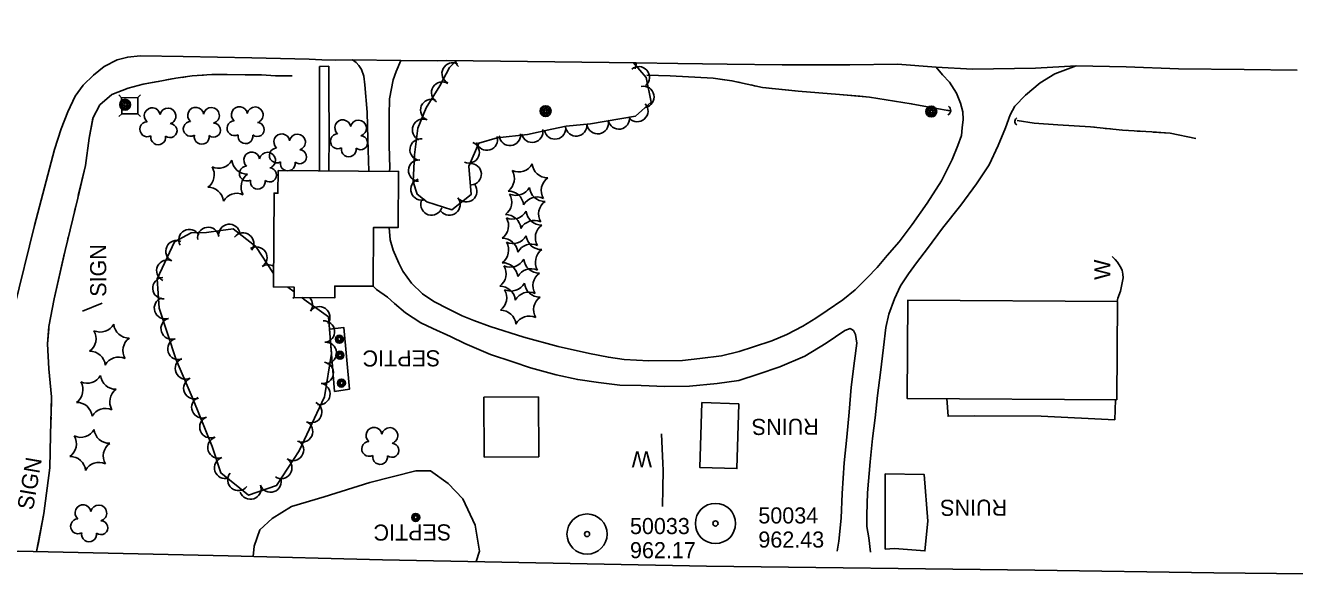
# Model space of a CAD drawing. Extents: x 353423 to 364002, y 127000 to 201942.
# Drawn here: x 357285.8 to 357759, y 132072.1 to 132278.7 of the extents above; entities that cross this region are included whole.
import ezdxf

# ---------------------------------------------------------------- set-up
doc = ezdxf.new("R2010")
doc.units = 0
for name, color, linetype in [('E_DTM_SlopeBottom', 7, 'Continuous'), ('E_DTM_SlopeTop', 7, 'Continuous'), ('E_FEN_Generic', 7, 'Continuous'), ('E_LAND_BrushLine', 7, 'Continuous'), ('E_MISCPROP', 7, 'Continuous'), ('E_RDWY_AsphConc', 7, 'Continuous'), ('E_RDWY_Gravel', 7, 'Continuous'), ('E_SGN', 7, 'Continuous'), ('E_STRUCT_WingWall', 7, 'Continuous'), ('E_UTL_ETransformer', 7, 'Continuous'), ('E_WTR_FlowLine', 7, 'Continuous')]:
    doc.layers.add(name, color=color, linetype=linetype)

msp = doc.modelspace()

# ---------------------------------------------------------------- linework, layer by layer
at = {"layer": 'E_DTM_SlopeBottom'}
for points in [[(357690.95, 132192.57), (357692.05, 132191.5), (357693.02, 132190.43), (357693.94, 132188.89), (357694.66, 132187.52), (357694.98, 132185.95), (357695.06, 132184.59), (357694.53, 132182.12), (357694.09, 132179.7), (357693.14, 132177.03), (357692.87, 132175.75)], [(357522.97, 132126.38), (357523.4, 132115.36), (357523.51, 132112.93), (357523.42, 132106), (357523.37, 132099.4)]]:
    msp.add_lwpolyline(points, dxfattribs=at)
for centre, major_axis, ratio, start_param, end_param in [((357628.43, 132247.07), (2.36, -0.14), 0.856808, 5.356084, 7.210314), ((357656.56, 132242.95), (-1.87, 0.06), 0.877103, 5.356056, 7.210287)]:
    msp.add_ellipse(centre, major_axis=major_axis, ratio=ratio, start_param=start_param, end_param=end_param, dxfattribs=at)
at = {"layer": 'E_DTM_SlopeTop'}
msp.add_line((357442.63, 132265.63), (357513.5, 132264.77), dxfattribs=at)
for points in [[(357281.62, 132173.31), (357289.19, 132204.1), (357296.66, 132232.51), (357299.1, 132240.19), (357301.57, 132246.56), (357304.37, 132252.32), (357307.29, 132256.47), (357311.1, 132260.23), (357315.08, 132263.43), (357319.99, 132265.91), (357323.91, 132266.95), (357328.55, 132267.42), (357344.63, 132267.14), (357370.15, 132266.62), (357391.63, 132266.09), (357396.31, 132265.85), (357401.5, 132265.81), (357407.67, 132265.9), (357425.79, 132265.6), (357439.48, 132265.55), (357442.63, 132265.63)], [(357513.5, 132264.77), (357528.98, 132264.5)], [(357528.98, 132264.5), (357547.4, 132264.24), (357567.9, 132264.06), (357593.17, 132264.01), (357610.99, 132264.23), (357625.32, 132263.19), (357638.93, 132262.42), (357662.45, 132262.76), (357677.52, 132263.64), (357696.19, 132263.3), (357715.67, 132262.56), (357740.17, 132262.27), (357759.91, 132262.09)]]:
    msp.add_lwpolyline(points, dxfattribs=at)
at = {"layer": 'E_FEN_Generic'}
for points in [[(357446.38, 132265.58), (357443.86, 132263.02), (357440.33, 132256.24), (357435.16, 132248.02), (357432.05, 132240.47), (357430.79, 132230.52), (357430.29, 132220.4), (357431.88, 132215.8), (357435.43, 132212.97), (357444.77, 132210.01), (357451.96, 132215.66), (357451.09, 132226.3), (357454.81, 132234.87), (357461.63, 132236.86), (357472.96, 132238.06), (357482.07, 132240.04), (357487.44, 132241.11), (357496.47, 132242.06), (357513.24, 132244.84), (357519.07, 132250.16), (357517.26, 132259.36), (357512.53, 132264.78)], [(357378.27, 132186.21), (357371.68, 132196.35), (357363.22, 132202.88), (357358.62, 132202.31), (357353.34, 132201.5), (357347.55, 132201.45), (357341.4, 132198.01), (357334.92, 132184.18), (357335.61, 132173.29), (357341.95, 132154.02), (357348.31, 132139.26), (357355.42, 132121.77), (357358.67, 132111.87), (357368.91, 132103.55), (357379.4, 132107.22), (357387.82, 132120.09), (357397.32, 132140.28), (357399.9, 132156.34), (357398.72, 132170.04), (357389.75, 132176.49), (357388.78, 132177.22)], [(357385.96, 132179.38), (357383.6, 132181.17)]]:
    msp.add_lwpolyline(points, dxfattribs=at)
for centre, radius, start, end in [((357449.99, 132266.28), 4, 189.912, 225.5651), ((357445.08, 132260.82), 4, 62.4742, 242.4589), ((357514.47, 132259.37), 4, 311.1411, 131.1258), ((357509.44, 132264.23), 4, 335.5829, 7.8202), ((357441.18, 132253.65), 4, 57.8702, 237.8549), ((357516.18, 132252.08), 4, 281.1232, 101.1079), ((357437.09, 132247.19), 4, 67.5863, 247.571), ((357333.06, 132245.05), 2.97, 8.5989, 229.8328), ((357338.91, 132244.95), 2.97, 286.2497, 169.223), ((357349.27, 132245.23), 2.97, 8.5989, 229.8328), ((357355.12, 132245.14), 2.97, 286.2497, 169.223), ((357365.56, 132245.46), 2.97, 8.5989, 229.8328), ((357371.42, 132245.36), 2.97, 286.2497, 169.223), ((357513.92, 132246.81), 4, 222.4236, 42.4082), ((357331.22, 132240), 2.78, 91.5698, 299.3428), ((357339.69, 132239.49), 2.61, 230.955, 88.8876), ((357347.43, 132240.18), 2.78, 91.5698, 299.3428), ((357355.9, 132239.67), 2.61, 230.955, 88.8876), ((357363.72, 132240.41), 2.78, 91.5698, 299.3428), ((357372.2, 132239.9), 2.61, 230.955, 88.8876), ((357404.11, 132240.55), 2.97, 8.5989, 229.8328), ((357409.96, 132240.46), 2.97, 286.2497, 169.223), ((357434.04, 132239.8), 4, 67.5863, 247.571), ((357491.13, 132241.44), 4, 186.0682, 6.0529), ((357499.14, 132242.29), 4, 189.4015, 9.3862), ((357507.04, 132244.02), 4, 189.4015, 9.3862), ((357335.3, 132237.01), 2.78, 168.2468, 9.2579), ((357351.51, 132237.2), 2.78, 168.2468, 9.2579), ((357367.81, 132237.42), 2.78, 168.2468, 9.2579), ((357381.36, 132235.31), 2.97, 8.5989, 229.8328), ((357387.21, 132235.22), 2.97, 286.2497, 169.223), ((357402.27, 132235.51), 2.78, 91.5698, 299.3428), ((357410.75, 132234.99), 2.61, 230.955, 88.8876), ((357457.84, 132236.14), 4, 196.3086, 16.2933), ((357466.45, 132237.92), 4, 186.0441, 6.0288), ((357474.75, 132239.07), 4, 192.2515, 12.2362), ((357483.24, 132240.31), 4, 191.2687, 11.2533), ((357379.52, 132230.26), 2.78, 91.5698, 299.3428), ((357387.99, 132229.75), 2.61, 230.955, 88.8876), ((357406.35, 132232.52), 2.78, 168.2468, 9.2579), ((357433.14, 132232.41), 4, 82.7859, 262.7706), ((357451.03, 132231.42), 4, 246.5478, 66.5325), ((357357.73, 132231.19), 5.72, 245.3866, 331.1515), ((357368.44, 132228.97), 5.72, 185.3866, 271.1515), ((357370.17, 132228.54), 2.97, 8.5989, 229.8328), ((357376.02, 132228.44), 2.97, 286.2497, 169.223), ((357383.6, 132227.27), 2.78, 168.2468, 9.2579), ((357432.59, 132224.59), 4, 87.2034, 267.1881), ((357451.78, 132223.23), 4, 274.6384, 94.6231), ((357350.45, 132223.03), 5.72, 305.3866, 31.1515), ((357368.32, 132223.49), 2.78, 91.5698, 299.3428), ((357371.88, 132218.58), 5.72, 125.3866, 211.1515), ((357376.8, 132222.98), 2.61, 230.955, 88.8876), ((357462.4, 132221.65), 5.72, 305.3866, 31.1515), ((357469.69, 132229.82), 5.72, 245.3866, 331.1515), ((357480.4, 132227.6), 5.72, 185.3866, 271.1515), ((357353.88, 132212.64), 5.72, 5.3866, 91.1515), ((357372.41, 132220.5), 2.78, 168.2468, 9.2579), ((357433.48, 132217.58), 4, 108.9939, 288.9786), ((357450.15, 132216.9), 4, 218.1859, 38.1706), ((357468.69, 132221.06), 5.72, 245.3866, 331.1515), ((357479.4, 132218.84), 5.72, 185.3866, 271.1515), ((357483.83, 132217.21), 5.72, 125.3866, 211.1515), ((357364.59, 132210.41), 5.72, 65.3866, 151.1515), ((357437.2, 132211.97), 4, 162.4335, 342.4181), ((357443.86, 132211.96), 4, 218.1859, 38.1706), ((357461.41, 132212.9), 5.72, 305.3866, 31.1515), ((357465.83, 132211.26), 5.72, 5.3866, 91.1515), ((357476.55, 132209.04), 5.72, 65.3866, 151.1515), ((357482.83, 132208.45), 5.72, 125.3866, 211.1515), ((357464.84, 132202.51), 5.72, 5.3866, 91.1515), ((357467.48, 132212.22), 5.72, 245.3866, 331.1515), ((357478.19, 132210), 5.72, 185.3866, 271.1515), ((357353.95, 132199.47), 4, 8.7717, 188.7564), ((357361.8, 132200.59), 4, 6.9954, 186.9801), ((357460.2, 132204.06), 5.72, 305.3866, 31.1515), ((357475.55, 132200.28), 5.72, 65.3866, 151.1515), ((357481.62, 132199.61), 5.72, 125.3866, 211.1515), ((357346.9, 132198.69), 4, 29.2685, 209.2531), ((357366.94, 132197.36), 4, 322.3745, 142.3592), ((357463.63, 132193.67), 5.72, 5.3866, 91.1515), ((357467.5, 132203.08), 5.72, 245.3866, 331.1515), ((357478.21, 132200.86), 5.72, 185.3866, 271.1515), ((357342.08, 132194.53), 4, 64.9011, 244.8858), ((357371.9, 132192.16), 4, 303.0172, 123.0019), ((357460.22, 132194.91), 5.72, 305.3866, 31.1515), ((357474.34, 132191.44), 5.72, 65.3866, 151.1515), ((357481.64, 132190.46), 5.72, 125.3866, 211.1515), ((357338.69, 132187.28), 4, 64.9011, 244.8858), ((357376.26, 132185.46), 4, 59.5606, 123.0019), ((357463.65, 132184.52), 5.72, 5.3866, 91.1515), ((357466.59, 132194.32), 5.72, 245.3866, 331.1515), ((357477.3, 132192.1), 5.72, 185.3866, 271.1515), ((357337.24, 132180.73), 4, 93.6313, 273.616), ((357459.31, 132186.16), 5.72, 305.3866, 31.1515), ((357474.36, 132182.3), 5.72, 65.3866, 151.1515), ((357480.73, 132181.71), 5.72, 125.3866, 211.1515), ((357462.74, 132175.77), 5.72, 5.3866, 91.1515), ((357459.54, 132177.22), 5.72, 305.3866, 31.1515), ((357466.83, 132185.39), 5.72, 245.3866, 331.1515), ((357477.54, 132183.16), 5.72, 185.3866, 271.1515), ((357337.82, 132173.3), 4, 108.1963, 288.181), ((357388.83, 132174.57), 4, 136.1872, 144.3128), ((357382.42, 132179.44), 4, 322.6638, 331.942), ((357388.83, 132174.57), 4, 324.3282, 41.2511), ((357473.45, 132173.54), 5.72, 65.3866, 151.1515), ((357480.97, 132172.77), 5.72, 125.3866, 211.1515), ((357395.33, 132169.9), 4, 324.3282, 144.3128), ((357462.97, 132166.83), 5.72, 5.3866, 91.1515), ((357473.68, 132164.61), 5.72, 65.3866, 151.1515), ((357313.69, 132170.1), 5.72, 245.3866, 331.1515), ((357324.4, 132167.88), 5.72, 185.3866, 271.1515), ((357340.31, 132165.7), 4, 108.1963, 288.181), ((357397.09, 132164.55), 4, 274.9321, 94.9168), ((357306.41, 132161.94), 5.72, 305.3866, 31.1515), ((357327.83, 132157.49), 5.72, 125.3866, 211.1515), ((357342.81, 132158.1), 4, 108.1963, 288.181), ((357309.84, 132151.55), 5.72, 5.3866, 91.1515), ((357397.78, 132156.58), 4, 274.9321, 94.9168), ((357320.55, 132149.32), 5.72, 65.3866, 151.1515), ((357345.61, 132150.81), 4, 113.3255, 293.3102), ((357396.63, 132149.19), 4, 260.886, 80.8707), ((357308.79, 132151), 5.72, 245.3866, 331.1515), ((357319.5, 132148.77), 5.72, 185.3866, 271.1515), ((357348.77, 132143.47), 4, 113.3255, 293.3102), ((357301.51, 132142.83), 5.72, 305.3866, 31.1515), ((357322.94, 132138.38), 5.72, 125.3866, 211.1515), ((357395.36, 132141.3), 4, 260.886, 80.8707), ((357304.94, 132132.44), 5.72, 5.3866, 91.1515), ((357351.75, 132136.34), 4, 112.1299, 292.1146), ((357392.32, 132134.56), 4, 244.8037, 64.7884), ((357315.65, 132130.22), 5.72, 65.3866, 151.1515), ((357354.77, 132128.93), 4, 112.1299, 292.1146), ((357306.36, 132130.85), 5.72, 245.3866, 331.1515), ((357317.07, 132128.63), 5.72, 185.3866, 271.1515), ((357388.91, 132127.32), 4, 244.8037, 64.7884), ((357415.78, 132125.87), 2.97, 8.5989, 229.8328), ((357421.63, 132125.78), 2.97, 286.2497, 169.223), ((357299.07, 132122.68), 5.72, 305.3866, 31.1515), ((357357.76, 132121.36), 4, 108.1924, 288.177), ((357385.53, 132120.41), 4, 236.798, 56.7827), ((357413.94, 132120.82), 2.78, 91.5698, 299.3428), ((357320.5, 132118.23), 5.72, 125.3866, 211.1515), ((357418.02, 132117.84), 2.78, 168.2468, 9.2579), ((357422.41, 132120.31), 2.61, 230.955, 88.8876), ((357302.5, 132112.29), 5.72, 5.3866, 91.1515), ((357313.21, 132110.07), 5.72, 65.3866, 151.1515), ((357360.25, 132113.76), 4, 108.1924, 288.177), ((357381.15, 132113.72), 4, 236.798, 56.7827), ((357365.19, 132109.27), 4, 140.8919, 320.8765), ((357377.19, 132108.67), 4, 199.2927, 19.2774), ((357369.64, 132106.02), 4, 199.2927, 19.2774), ((357307.26, 132097.01), 2.97, 8.5989, 229.8328), ((357313.11, 132096.91), 2.97, 286.2497, 169.223), ((357305.41, 132091.96), 2.78, 91.5698, 299.3428), ((357313.89, 132091.45), 2.61, 230.955, 88.8876), ((357309.5, 132088.97), 2.78, 168.2468, 9.2579)]:
    msp.add_arc(centre, radius, start, end, dxfattribs=at)
at = {"layer": 'E_LAND_BrushLine'}
msp.add_lwpolyline([(357307.02, 132172.16), (357314.4, 132175.22)], dxfattribs=at)
for centre, radius in [((357322.94, 132249.15), 2.02), ((357322.94, 132249.16), 1.52), ((357322.95, 132249.12), 1.01), ((357322.95, 132249.13), 0.502), ((357479.73, 132246.78), 2.02), ((357479.72, 132246.8), 1.52), ((357479.73, 132246.76), 1.01), ((357479.73, 132246.77), 0.502), ((357623.55, 132246.63), 2.02), ((357623.55, 132246.65), 1.52), ((357623.55, 132246.61), 1.01), ((357623.56, 132246.62), 0.502)]:
    msp.add_circle(centre, radius, dxfattribs=at)
at = {"layer": 'E_MISCPROP'}
for points in [[(357413.8, 132224.35), (357413.42, 132236.33), (357413.19, 132246.33), (357412.36, 132256.55), (357411.96, 132259.83), (357411.09, 132262.34), (357410.08, 132263.75), (357409.1, 132264.87), (357407.67, 132265.9)], [(357425.79, 132265.6), (357423.97, 132261.57), (357422.84, 132258.39), (357421.56, 132251.34), (357421.39, 132245.17), (357421.4, 132233.94), (357421.59, 132225.68), (357421.55, 132224.3)], [(357398.96, 132224.46), (357398.98, 132238.16), (357398.96, 132254.42), (357398.9, 132263.5), (357395.4, 132263.47)], [(357395.46, 132224.48), (357395.48, 132238.16), (357395.46, 132254.41), (357395.4, 132263.47)], [(357421.34, 132203.37), (357421.79, 132198.84), (357422.87, 132194.88), (357424.96, 132190.1), (357426.52, 132187.07), (357429.76, 132182.66), (357433.86, 132178.68), (357438.09, 132175.84), (357443.65, 132172.87), (357448.56, 132170.45), (357453.02, 132168.72), (357459.04, 132166.46), (357471.61, 132162.46), (357484.43, 132159.02), (357496.11, 132156.42), (357503.16, 132155.01), (357508.98, 132154.21), (357518.21, 132153.72), (357530.76, 132153.84), (357537.27, 132154.48), (357545.32, 132155.57), (357551.93, 132157.1), (357557.26, 132158.89), (357564.04, 132161.1), (357569.62, 132163.53), (357575.64, 132166.59), (357580.51, 132169.62), (357584.7, 132172.4), (357590.6, 132176.36), (357595.18, 132180.11), (357599.63, 132184.67), (357603.4, 132188.52), (357607.09, 132192.92), (357611.51, 132198.08), (357616.36, 132204.51), (357621.99, 132212.51), (357627.32, 132220.81), (357631.33, 132228.69), (357633.41, 132234), (357634.76, 132237.65), (357635.08, 132240.54), (357635.48, 132243.68), (357635.33, 132246.53), (357634.46, 132249.73), (357632.91, 132253.48), (357630.3, 132257.58), (357627.77, 132260.33), (357625.32, 132263.19)], [(357677.52, 132263.64), (357669.63, 132260.71), (357664.16, 132257.31), (357658.68, 132252.71), (357654.74, 132248.57), (357652.93, 132245.35), (357651.16, 132240.55), (357648.51, 132233.98), (357645.06, 132226.73), (357640.37, 132219.61), (357634.58, 132211.74), (357627.75, 132203.11), (357622.09, 132195.54), (357617.97, 132190.25), (357615.04, 132186.05), (357612.03, 132181.57), (357609.79, 132176.73), (357607.75, 132171), (357606.65, 132166.04), (357605.75, 132158.64), (357604.58, 132149.33), (357603.46, 132140.7), (357602.63, 132132.41), (357601.64, 132124.72), (357600.77, 132116.05), (357599.71, 132104.44), (357599.45, 132096.28), (357599.54, 132091.9), (357600.19, 132087.68), (357600.84, 132082.32)], [(357588.46, 132082.74), (357589.08, 132086.48), (357589.99, 132095.02), (357590.35, 132104.25), (357591.11, 132115.61), (357592.07, 132125.26), (357592.9, 132134.52), (357593.69, 132143.79), (357594.87, 132153.61), (357595.72, 132160.28), (357595.23, 132163.48), (357594.52, 132164.93), (357593.29, 132165.7), (357591.33, 132164.95), (357584.36, 132160.19), (357576.42, 132155.44), (357567.07, 132151.38), (357559.01, 132148.63), (357551.81, 132146.38), (357543.76, 132145.16), (357533.42, 132144.25), (357524.23, 132144.15), (357515.42, 132144.46), (357507.39, 132144.56), (357499.4, 132145.55), (357491.7, 132146.67), (357483.63, 132148.43), (357474.12, 132151), (357467.46, 132153.35), (357459.18, 132156.04), (357449.6, 132160.15), (357444.3, 132162.7), (357437.68, 132165.76), (357433.19, 132167.88), (357427.51, 132171.62), (357423.37, 132175.05), (357420.79, 132177.41), (357416.68, 132180.2), (357415.41, 132181.52)], [(357692.22, 132139.17), (357691.96, 132131.68), (357664.53, 132133.07), (357639.64, 132133.11), (357629.77, 132132.97), (357629.31, 132139.57)]]:
    msp.add_lwpolyline(points, dxfattribs=at)
at = {"layer": 'E_RDWY_AsphConc'}
for centre, radius in [((357543.06, 132093.02), 7.5), ((357495.19, 132089.06), 7.5), ((357495.19, 132089.06), 0.96), ((357543.06, 132093.02), 0.96)]:
    msp.add_circle(centre, radius, dxfattribs=at)
at = {"layer": 'E_RDWY_Gravel'}
msp.add_lwpolyline([(358414.98, 132117.79), (358379.2, 132108.99), (358327.51, 132097.87), (358262.06, 132088.14), (358198.37, 132081.55), (358144.33, 132077.59), (358083.26, 132073.84), (358007.46, 132072.15), (357940.41, 132072.08), (357873.59, 132072.81), (357799.01, 132073.84), (357728.92, 132074.58), (357662.2, 132075.55), (357539.69, 132077.09), (357418.95, 132079.48), (357361.42, 132080.9), (357283.11, 132082.67), (357216.19, 132081.97), (357123.22, 132082.45), (356998.35, 132083.14), (356873.58, 132084.18), (356873.17, 132284.46)], dxfattribs=at)
at = {"layer": 'E_SGN'}
for p, q in [((357321.64, 132251.78), (357320.58, 132252.83)), ((357328.7, 132252.86), (357327.64, 132251.8)), ((357321.66, 132245.78), (357320.6, 132244.71)), ((357328.72, 132244.74), (357327.66, 132245.8))]:
    msp.add_line(p, q, dxfattribs=at)
msp.add_lwpolyline([(357327.66, 132245.8), (357327.64, 132251.8), (357321.64, 132251.78), (357321.66, 132245.78)], close=True, dxfattribs=at)
at = {"layer": 'E_STRUCT_WingWall'}
for points in [[(357385.21, 132259.93), (357379.04, 132259.97), (357373.77, 132260.3), (357367.68, 132260.35), (357361.05, 132260.39), (357355.22, 132260.43), (357347.98, 132259.89), (357341.85, 132259.04), (357335.29, 132257.81), (357329.67, 132256.78), (357324.09, 132255.29), (357317.99, 132252.99), (357313.49, 132249.11), (357310.95, 132244.19), (357309.54, 132236.63), (357308.15, 132226.47), (357305.26, 132214.33), (357300.57, 132194.79), (357296.44, 132176.74), (357294.54, 132166.46), (357294.03, 132160.04), (357294.56, 132150.64), (357295.55, 132140.21), (357295.16, 132125.96), (357294.86, 132113.8), (357292.61, 132096.71), (357289.94, 132082.51)], [(357352.23, 132260.21), (357350.23, 132260.06)], [(357385.21, 132259.93), (357379.04, 132259.97), (357373.77, 132260.3), (357367.68, 132260.35), (357361.05, 132260.39), (357356.22, 132260.43)], [(357517.46, 132260.23), (357526.18, 132259.92), (357542.21, 132259.04), (357549.18, 132258.1), (357560.61, 132255.59), (357573.91, 132254.18), (357589.3, 132252.97), (357600.49, 132252), (357616.04, 132249.51), (357624.83, 132247.92), (357630.44, 132246.94)], [(357517.46, 132260.23), (357526.18, 132259.92), (357542.21, 132259.04), (357546.4, 132258.48)], [(357334.42, 132257.65), (357329.67, 132256.78), (357324.09, 132255.29), (357317.99, 132252.99), (357313.49, 132249.11), (357310.95, 132244.19), (357310.88, 132243.8)], [(357340.32, 132258.75), (357338.36, 132258.38)], [(357346.25, 132259.65), (357344.27, 132259.37)], [(357550.34, 132257.84), (357552.3, 132257.42)], [(357556.2, 132256.56), (357558.16, 132256.13)], [(357562.09, 132255.44), (357564.08, 132255.23)], [(357568.06, 132254.8), (357573.91, 132254.18), (357589.3, 132252.97), (357596.95, 132252.31)], [(357596.95, 132252.31), (357600.49, 132252), (357616.04, 132249.51), (357624.83, 132247.92), (357625.58, 132247.79)], [(357629.52, 132247.1), (357630.44, 132246.94)], [(357310.88, 132243.8), (357309.54, 132236.63), (357308.15, 132226.47), (357305.49, 132215.33)], [(357655.51, 132243.28), (357661.85, 132242.34), (357670.77, 132241.64), (357682.93, 132240.88), (357694.84, 132239.69), (357705.77, 132239.02), (357712.65, 132238.5), (357722.21, 132236.52)], [(357655.51, 132243.28), (357661.85, 132242.34), (357670.77, 132241.64), (357682.93, 132240.88), (357684.39, 132240.73)], [(357688.37, 132240.33), (357690.36, 132240.14)], [(357694.34, 132239.74), (357694.84, 132239.69), (357696.33, 132239.6)], [(357700.32, 132239.35), (357702.32, 132239.23)], [(357706.31, 132238.98), (357712.65, 132238.5), (357722.21, 132236.52)], [(357304.56, 132211.44), (357304.1, 132209.5)], [(357303.16, 132205.61), (357302.7, 132203.67)], [(357301.76, 132199.78), (357301.3, 132197.83)], [(357300.37, 132193.94), (357296.44, 132176.74), (357294.54, 132166.46), (357294.47, 132165.56)], [(357294.47, 132165.56), (357294.03, 132160.04), (357294.56, 132150.64), (357295.55, 132140.21), (357295.45, 132136.64)], [(357295.34, 132132.64), (357295.29, 132130.64)], [(357295.17, 132126.64), (357295.16, 132125.96), (357295.12, 132124.64)], [(357295.03, 132120.65), (357294.98, 132118.65)], [(357294.88, 132114.65), (357294.86, 132113.8), (357292.61, 132096.71), (357290.59, 132085.98)], [(357290.59, 132085.98), (357289.94, 132082.51)]]:
    msp.add_lwpolyline(points, dxfattribs=at)
at = {"layer": 'E_UTL_ETransformer'}
for centre, radius in [((357402.84, 132161.73), 1.5), ((357402.83, 132161.73), 1.22), ((357402.84, 132161.74), 0.968), ((357402.87, 132161.75), 0.605), ((357403.05, 132155.73), 1.5), ((357403.05, 132155.73), 1.22), ((357403.06, 132155.74), 0.968), ((357403.08, 132155.75), 0.605), ((357403.62, 132145.35), 1.5), ((357403.61, 132145.35), 1.22), ((357403.62, 132145.36), 0.968), ((357403.65, 132145.37), 0.605), ((357431.3, 132095.25), 1.5), ((357431.3, 132095.26), 1.22), ((357431.31, 132095.27), 0.968), ((357431.33, 132095.28), 0.605)]:
    msp.add_circle(centre, radius, dxfattribs=at)
at = {"layer": 'E_WTR_FlowLine'}
msp.add_line((357609.88, 132083.66), (357606.34, 132083.43), dxfattribs=at)
for points in [[(357380.07, 132224.59), (357424.9, 132224.28), (357424.75, 132203.35), (357415.57, 132203.41), (357415.41, 132181.46), (357401.12, 132181.56), (357401.09, 132177.14), (357385.95, 132177.24), (357385.97, 132181.16), (357378.23, 132181.21), (357378.48, 132216.18), (357378.48, 132216.18), (357379.92, 132216.17)], [(357692.69, 132139.17), (357614.5, 132139.67), (357614.74, 132176.25), (357692.92, 132175.75)], [(357401.07, 132142.27), (357399.2, 132165.42), (357404.44, 132166.12), (357406.57, 132143.07)], [(357456.87, 132117.79), (357456.73, 132140.08), (357477.02, 132140.21), (357477.16, 132117.92)], [(357551.84, 132137.66), (357551.08, 132113.46), (357537.23, 132113.9), (357537.99, 132138.1)]]:
    msp.add_lwpolyline(points, close=True, dxfattribs=at)
for points in [[(357370.67, 132080.67), (357371.06, 132084.58), (357373.14, 132090.61), (357377.77, 132094.91), (357384.94, 132099.29), (357397.14, 132102.94), (357414.19, 132108.27), (357431.4, 132112.66), (357436.76, 132112.62), (357443.45, 132107.9), (357448.86, 132102.24), (357453.47, 132092.43), (357455.1, 132082.63), (357453.85, 132078.79)], [(357606.34, 132083.43), (357606.37, 132111.5), (357620.83, 132111.28), (357622.28, 132093.87), (357621.14, 132082.77), (357609.88, 132083.66)]]:
    msp.add_lwpolyline(points, dxfattribs=at)

# ---------------------------------------------------------------- texts
at = {"layer": 'E_DTM_SlopeBottom'}
for rotation, p in [(90.1753, (357690.29, 132183.86)), (180.1752, (357519.4, 132119.91))]:
    msp.add_text('W', height=6, rotation=rotation, dxfattribs=at).set_placement(p)
at = {"layer": 'E_LAND_BrushLine'}
for rotation, p in [(90.1741, (357315.93, 132177.54)), (80.1741, (357288.6, 132097.76))]:
    msp.add_text('SIGN', height=6, rotation=rotation, dxfattribs=at).set_placement(p)
at = {"layer": 'E_RDWY_AsphConc'}
for s, p in [('50033', (357511.19, 132089.06)), ('50034', (357559.06, 132093.02)), ('962.43', (357559.06, 132084.02)), ('962.17', (357511.19, 132080.06))]:
    msp.add_text(s, height=6, dxfattribs=at).set_placement(p)
at = {"layer": 'E_UTL_ETransformer'}
for p in [(357440.46, 132157.62), (357444.55, 132092.71)]:
    msp.add_text('SEPTIC', height=6, rotation=180.1741, dxfattribs=at).set_placement(p)
at = {"layer": 'E_WTR_FlowLine'}
for p in [(357581.57, 132132.09), (357651.84, 132101.93)]:
    msp.add_text('RUINS', height=6, rotation=180.1752, dxfattribs=at).set_placement(p)

doc.saveas('drawing.dxf')
